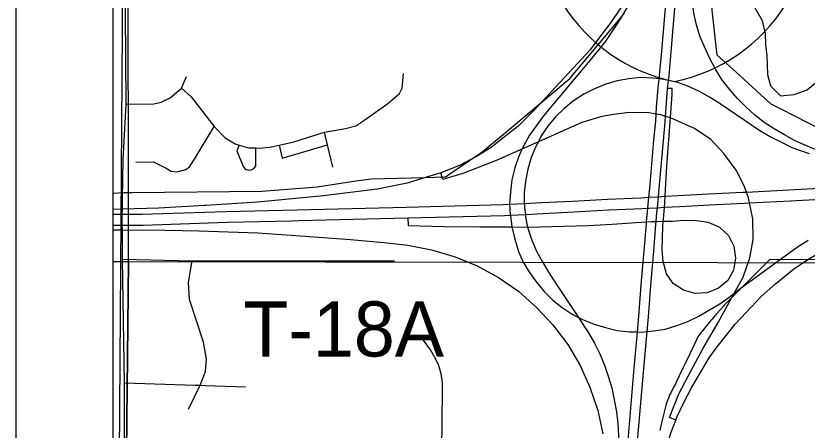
# Model space of a CAD drawing. Extents: x -38.1 to 35.9, y -2.7 to 28.5.
# Drawn here: x 8.015 to 8.831, y 13.672 to 14.099 of the extents above; entities that cross this region are included whole.
import ezdxf

# ---------------------------------------------------------------- set-up
doc = ezdxf.new("R2010")
doc.units = 0
for name, color, linetype in [('GM_X_City_Street', 7, 'Continuous'), ('GM_X_City_Street_Text', 7, 'Continuous'), ('GM_X_Corporation', 7, 'Continuous'), ('GM_X_Corporation_Text', 7, 'Continuous'), ('GM_X_Interstate_Route', 7, 'Continuous'), ('GM_X_Major_River_Text', 7, 'Continuous'), ('GM_X_Minor_Lake', 7, 'Continuous'), ('GM_X_Rail_Line_Text', 7, 'Continuous'), ('GM_X_Section', 7, 'Continuous'), ('GM_X_US_Route', 7, 'Continuous'), ('SH_Border', 7, 'Continuous'), ('SH_Data', 7, 'Continuous')]:
    doc.layers.add(name, color=color, linetype=linetype)

msp = doc.modelspace()

# ---------------------------------------------------------------- linework, layer by layer
at = {"layer": 'GM_X_City_Street'}
for points in [[(8.12829, 14.00812), (8.15695, 14.00834), (8.16451, 14.00989), (8.17363, 14.01456), (8.18541, 14.02434), (8.19052, 14.03635)], [(8.18541, 14.02434), (8.19542, 14.01545), (8.21923, 13.98484), (8.23055, 13.9732), (8.24078, 13.96698), (8.24498, 13.96576), (8.25456, 13.96298), (8.26222, 13.96275), (8.266, 13.96264), (8.27624, 13.96353), (8.28613, 13.96577), (8.30125, 13.9692), (8.33304, 13.97898), (8.35461, 13.98299), (8.36529, 13.98566), (8.37462, 13.99188), (8.39819, 14.00878), (8.4102, 14.01901), (8.41286, 14.02434), (8.4142, 14.03946)], [(8.13827, 13.94808), (8.1565, 13.9483), (8.16962, 13.94186), (8.17496, 13.93874), (8.18074, 13.9383), (8.19008, 13.94052), (8.19364, 13.94341), (8.19898, 13.9512), (8.21923, 13.98484)], [(8.3416, 13.94286), (8.33609, 13.96613), (8.33304, 13.97898)], [(8.24498, 13.96576), (8.24266, 13.95975), (8.24889, 13.94375), (8.25111, 13.94086), (8.25423, 13.93974), (8.25712, 13.94019), (8.26001, 13.94152), (8.26223, 13.94397), (8.26222, 13.96275)], [(8.28613, 13.96577), (8.28924, 13.95208), (8.33609, 13.96613)]]:
    msp.add_lwpolyline(points, dxfattribs=at)
at = {"layer": 'GM_X_City_Street_Text'}
for points in [[(8.12468, 13.9089), (8.12471, 13.91094), (8.12548, 13.95068), (8.12829, 14.00812), (8.12782, 14.10261), (8.12802, 14.16989), (8.13, 14.27067), (8.12979, 14.37456)], [(8.12002, 12.93076), (8.12002, 12.95874), (8.12001, 13.01528), (8.12337, 13.12971), (8.12336, 13.22538), (8.12335, 13.31765), (8.12394, 13.45083), (8.1267, 13.5538), (8.12669, 13.72034), (8.1245, 13.84809), (8.1245, 13.87834), (8.12436, 13.88317), (8.12417, 13.88952), (8.12433, 13.89436), (8.1245, 13.89972), (8.12468, 13.9089)]]:
    msp.add_lwpolyline(points, dxfattribs=at)
at = {"layer": 'GM_X_Corporation'}
msp.add_lwpolyline([(8.11687, 12.93076), (8.12023, 13.45095), (8.12667, 14.37611), (8.12715, 14.58084), (8.12953, 14.90329), (8.14479, 15.29444), (8.15611, 15.41048), (8.20313, 15.88724), (8.17584, 16.5559), (8.16573, 16.88525), (8.18188, 17.18431), (8.22115, 17.86973), (8.22235, 17.87491)], dxfattribs=at)
at = {"layer": 'GM_X_Corporation_Text'}
for points in [[(8.67565, 13.89612), (8.67613, 13.90117), (8.67719, 13.91251), (8.67797, 13.9208), (8.68225, 13.97015), (8.68422, 13.98973), (8.68454, 13.99535), (8.68504, 14.00437), (8.6865, 14.02425), (8.68757, 14.03248), (8.68817, 14.0371), (8.69031, 14.0621), (8.69853, 14.16014), (8.70179, 14.20236), (8.70577, 14.24585), (8.70922, 14.28993), (8.71119, 14.31156)], [(8.64421, 13.64071), (8.65227, 13.73562), (8.6556, 13.77291), (8.65704, 13.78908), (8.65984, 13.82577), (8.66263, 13.85669), (8.66477, 13.88449), (8.66496, 13.88653), (8.66628, 13.90062), (8.66735, 13.91196), (8.66822, 13.92134), (8.6725, 13.97069), (8.67448, 13.99026), (8.67489, 13.99764), (8.6753, 14.0049), (8.67675, 14.02479), (8.67796, 14.03406), (8.67842, 14.03764), (8.68056, 14.06264), (8.68879, 14.16068), (8.69205, 14.2029), (8.69602, 14.24638)], [(8.11464, 13.89436), (8.12433, 13.89436), (8.14439, 13.89436), (8.23102, 13.89735), (8.30471, 13.89899), (8.4174, 13.90178), (8.51691, 13.90442), (8.52369, 13.90475), (8.53891, 13.90551), (8.55688, 13.90639), (8.58847, 13.90804), (8.62449, 13.91001), (8.65887, 13.91149), (8.66735, 13.91196), (8.67719, 13.91251), (8.684, 13.91288), (8.69753, 13.91363), (8.72862, 13.91528), (8.76415, 13.91709), (8.7679, 13.91728), (8.81169, 13.91955), (8.86811, 13.92268)], [(8.66727, 13.90068), (8.67613, 13.90117), (8.68326, 13.90156), (8.69908, 13.90244), (8.73017, 13.90408), (8.76571, 13.90589), (8.77115, 13.90618), (8.81325, 13.90836), (8.86967, 13.91149), (8.93505, 13.91461), (8.98695, 13.91708), (9.04749, 13.92037), (9.14752, 13.92594), (9.15251, 13.92616)], [(8.2993, 13.88764), (8.30627, 13.8878), (8.41895, 13.89059), (8.51847, 13.89323), (8.52442, 13.89352), (8.53995, 13.89429), (8.55844, 13.8952), (8.59002, 13.89685), (8.62605, 13.89882), (8.66043, 13.9003), (8.66628, 13.90062), (8.66727, 13.90068)], [(8.61984, 13.223), (8.62105, 13.23814), (8.62199, 13.24802), (8.62286, 13.25722), (8.62418, 13.27236), (8.62813, 13.32401), (8.63149, 13.36333), (8.63388, 13.40379), (8.6403, 13.47995), (8.64935, 13.58441), (8.65395, 13.64017), (8.66201, 13.73508), (8.66542, 13.7733), (8.66678, 13.78855), (8.66958, 13.82523), (8.67238, 13.85615), (8.67451, 13.88395), (8.6748, 13.88702), (8.67565, 13.89612)], [(8.11464, 13.88315), (8.11552, 13.88317), (8.12436, 13.88317), (8.14595, 13.88317), (8.23257, 13.88615), (8.2993, 13.88764)]]:
    msp.add_lwpolyline(points, dxfattribs=at)
at = {"layer": 'GM_X_Interstate_Route'}
for centre, start, end in [((8.72919, 14.20534), 165.80665, 258.46304), ((8.65817, 14.20534), 281.53696, 14.19335)]:
    msp.add_arc(centre, 0.17756, start, end, dxfattribs=at)
at = {"layer": 'GM_X_Major_River_Text'}
msp.add_line((8.20991, 13.71773), (8.25151, 13.71623), dxfattribs=at)
for points in [[(8.1245, 13.84809), (8.19652, 13.84617), (8.20507, 13.8462), (8.40502, 13.84644)], [(8.20547, 13.71983), (8.21013, 13.73226), (8.2111, 13.74494), (8.20818, 13.7625), (8.19353, 13.80639), (8.19256, 13.82396), (8.19652, 13.84617)], [(8.35568, 13.44277), (8.3599, 13.45683), (8.36189, 13.46356), (8.36189, 13.46432), (8.36539, 13.4733), (8.37288, 13.48703), (8.39684, 13.52298), (8.43653, 13.58988), (8.44177, 13.60387), (8.44672, 13.62097), (8.44987, 13.63739), (8.4528, 13.65089), (8.45291, 13.65227), (8.45415, 13.66799), (8.45415, 13.68802), (8.45419, 13.68938), (8.4546, 13.70399), (8.4546, 13.72064), (8.45302, 13.72987), (8.45032, 13.73932), (8.44672, 13.74674), (8.44208, 13.75463), (8.4339, 13.76586)], [(8.12669, 13.72034), (8.19951, 13.7181), (8.20475, 13.71792), (8.20991, 13.71773)], [(8.19258, 13.69327), (8.20475, 13.71792), (8.20547, 13.71983)]]:
    msp.add_lwpolyline(points, dxfattribs=at)
at = {"layer": 'GM_X_Rail_Line_Text'}
msp.add_line((8.45272, 13.93721), (8.43354, 13.93114), dxfattribs=at)
for points in [[(8.84536, 13.95884), (8.84146, 13.96021), (8.82979, 13.96498), (8.81828, 13.97008), (8.8071, 13.97616), (8.79642, 13.98241), (8.78622, 13.98915), (8.77619, 13.99687), (8.76715, 14.00526), (8.75844, 14.01414), (8.75006, 14.02367), (8.74249, 14.03354), (8.73591, 14.04422), (8.73, 14.05524), (8.7249, 14.06642), (8.71997, 14.07809), (8.71651, 14.08993), (8.71372, 14.10193), (8.71043, 14.12676), (8.70994, 14.15174), (8.71043, 14.17657), (8.7106, 14.20189), (8.70179, 14.20236)], [(8.66852, 14.17324), (8.66793, 14.17116), (8.66267, 14.15702), (8.65642, 14.14058), (8.64853, 14.12447), (8.64202, 14.11349), (8.63899, 14.10836), (8.62716, 14.09093), (8.61795, 14.07876), (8.60677, 14.06397), (8.5489, 14.00183), (8.53213, 13.98505), (8.51799, 13.97388), (8.50484, 13.96335), (8.48971, 13.95382), (8.47196, 13.94461), (8.45272, 13.93721)], [(8.64648, 14.11081), (8.63563, 14.09256), (8.62182, 14.07201), (8.60653, 14.0531), (8.59042, 14.03387), (8.57431, 14.01496), (8.55853, 13.99589), (8.55129, 13.98602), (8.54438, 13.97583), (8.53847, 13.96515), (8.53644, 13.96164), (8.53304, 13.95331), (8.5291, 13.94213), (8.52613, 13.9298), (8.52449, 13.91747), (8.52369, 13.90475), (8.52383, 13.9007), (8.52442, 13.89352), (8.52449, 13.89264), (8.52597, 13.88147), (8.5291, 13.86864), (8.53287, 13.85598), (8.53781, 13.84497), (8.54438, 13.83445), (8.55129, 13.82442), (8.55935, 13.81455), (8.56822, 13.80584), (8.57792, 13.79828), (8.58811, 13.79137), (8.59476, 13.78789), (8.5988, 13.78578), (8.6108, 13.78085), (8.62264, 13.7774), (8.63448, 13.7746), (8.6473, 13.77312), (8.6556, 13.77291), (8.66013, 13.77279), (8.66542, 13.7733), (8.67212, 13.77394), (8.68396, 13.77591), (8.69613, 13.77954), (8.70764, 13.78381), (8.71898, 13.78907), (8.72983, 13.79564), (8.74036, 13.80205), (8.75022, 13.8088), (8.75531, 13.81291), (8.76009, 13.81686), (8.80792, 13.85154), (8.82058, 13.86075), (8.83143, 13.86749)], [(8.83308, 13.95676), (8.81516, 13.96301), (8.80381, 13.96876), (8.7923, 13.97435), (8.78162, 13.98044), (8.74068, 14.00839), (8.72983, 14.01529), (8.71898, 14.02137), (8.70747, 14.02663), (8.69613, 14.03074), (8.68757, 14.03248), (8.68232, 14.03354), (8.67796, 14.03406), (8.6713, 14.03485), (8.65881, 14.03535), (8.64648, 14.03419), (8.63464, 14.03206), (8.62281, 14.02844), (8.61113, 14.02384), (8.60012, 14.01825), (8.58976, 14.01134), (8.57989, 14.00361), (8.57118, 13.99474), (8.56329, 13.98537), (8.55639, 13.97517), (8.55342, 13.96916), (8.55063, 13.96416), (8.54586, 13.95282), (8.54241, 13.94081), (8.53995, 13.92865), (8.53863, 13.91632), (8.53891, 13.90551), (8.53896, 13.90382), (8.53913, 13.90087), (8.53995, 13.89429), (8.54028, 13.89166), (8.54225, 13.88114), (8.54669, 13.86749), (8.55145, 13.85615), (8.55754, 13.84513), (8.56395, 13.83461), (8.57286, 13.82097)], [(8.68215, 13.88725), (8.68218, 13.88756), (8.68231, 13.88918), (8.68326, 13.90156), (8.68363, 13.9063), (8.684, 13.91288), (8.68577, 13.94443), (8.6895, 13.99381), (8.69136, 14.01841), (8.69136, 14.024), (8.6865, 14.02425)], [(8.75064, 13.80465), (8.75112, 13.80552), (8.75531, 13.81291), (8.7646, 13.82953), (8.77151, 13.84925), (8.77479, 13.86832), (8.77446, 13.8897), (8.77115, 13.90618), (8.77013, 13.91122), (8.7679, 13.91728), (8.76558, 13.92356), (8.75736, 13.94001), (8.74462, 13.95711), (8.73106, 13.97157), (8.71429, 13.98275), (8.6895, 13.99381), (8.68454, 13.99535), (8.67954, 13.9969), (8.67489, 13.99764), (8.66727, 13.99886), (8.64688, 13.99952), (8.6311, 13.99722), (8.61893, 13.99524), (8.59822, 13.989), (8.55342, 13.96916), (8.53644, 13.96164), (8.50911, 13.94954), (8.47558, 13.93639), (8.45486, 13.93014), (8.45272, 13.93721)], [(8.43354, 13.93114), (8.4182, 13.92629), (8.38708, 13.92033), (8.33197, 13.91352), (8.26391, 13.90695), (8.21103, 13.90347)], [(8.21103, 13.90347), (8.209, 13.90333), (8.16198, 13.9007), (8.1245, 13.89972), (8.11464, 13.8994)], [(8.41895, 13.89059), (8.419, 13.88276), (8.45594, 13.8818), (8.49309, 13.8813), (8.51594, 13.8813), (8.52597, 13.88147), (8.54225, 13.88114), (8.57989, 13.88212), (8.60489, 13.88278), (8.62938, 13.88426), (8.65404, 13.88574), (8.66496, 13.88653), (8.66999, 13.88689), (8.6748, 13.88702), (8.68215, 13.88722), (8.69152, 13.88738), (8.70353, 13.8882), (8.71635, 13.88804), (8.72852, 13.88623), (8.74019, 13.88114), (8.74956, 13.87259), (8.75498, 13.86157), (8.75679, 13.84907), (8.75465, 13.83675), (8.74857, 13.8259), (8.73904, 13.81801), (8.72736, 13.8134), (8.71487, 13.81274), (8.70287, 13.8162), (8.69251, 13.8231), (8.68544, 13.83296), (8.68199, 13.84563), (8.681, 13.85762), (8.68182, 13.88163), (8.68215, 13.88718)], [(8.11464, 13.87817), (8.1245, 13.87834), (8.16855, 13.87801), (8.20341, 13.87735), (8.26424, 13.87538), (8.30797, 13.8721), (8.35959, 13.86847), (8.39403, 13.86537), (8.41869, 13.86241), (8.44319, 13.85764), (8.46752, 13.8504), (8.49037, 13.8412), (8.5124, 13.8292), (8.53296, 13.81489), (8.55153, 13.79829), (8.5683, 13.78021), (8.58359, 13.75998), (8.59625, 13.73894), (8.60661, 13.71609), (8.61466, 13.69208), (8.61976, 13.66775)], [(8.82618, 13.84428), (8.83464, 13.84991), (8.85186, 13.85962)], [(8.695, 13.68198), (8.69621, 13.68518), (8.70311, 13.69932), (8.71166, 13.71609), (8.72053, 13.73121), (8.72941, 13.74634), (8.73763, 13.75752), (8.74684, 13.76936), (8.75638, 13.78087), (8.76756, 13.79303), (8.78301, 13.80947), (8.79781, 13.82262), (8.81688, 13.83808), (8.82618, 13.84428)], [(8.57286, 13.82097), (8.59124, 13.79285), (8.59476, 13.78789), (8.60028, 13.77937), (8.60505, 13.77197), (8.61113, 13.76145), (8.61672, 13.75043), (8.62149, 13.73876), (8.62527, 13.72725), (8.62905, 13.71525), (8.63169, 13.70308), (8.63382, 13.69059), (8.6353, 13.67843), (8.63612, 13.66626), (8.63579, 13.6536), (8.63513, 13.64144), (8.64421, 13.64071)], [(8.695, 13.68198), (8.68873, 13.68484), (8.69818, 13.70918), (8.711, 13.73319), (8.72284, 13.75555), (8.73862, 13.78284), (8.75064, 13.80465)], [(8.65824, 13.52667), (8.66013, 13.53868), (8.67352, 13.61087), (8.67911, 13.63356), (8.68437, 13.65131), (8.69029, 13.6694), (8.695, 13.68198)]]:
    msp.add_lwpolyline(points, dxfattribs=at)
at = {"layer": 'GM_X_Section'}
msp.add_lwpolyline([(8.7763, 14.10815), (8.78401, 14.09431), (8.78716, 14.08057), (8.7877, 14.06954), (8.78899, 14.05773), (8.78918, 14.04823), (8.78975, 14.03872), (8.79256, 14.02689), (8.80299, 14.01641), (8.81707, 14.01801), (8.83046, 14.02267), (8.84282, 14.03305)], dxfattribs=at)
at = {"layer": 'GM_X_US_Route'}
for points in [[(8.11464, 17.87634), (8.11464, 12.93076), (14.91464, 12.93076)], [(8.11464, 17.87634), (8.11464, 12.93076), (9.45531, 12.93076)], [(8.11464, 15.87205), (8.11464, 13.91596), (8.11501, 13.91599), (8.11501, 13.91598), (8.12607, 13.9169), (8.13457, 13.91697), (8.26837, 13.91807), (8.32518, 13.92277), (8.36502, 13.92877), (8.38134, 13.93107), (8.43639, 13.93245), (8.45653, 13.93295), (8.45748, 13.93298), (8.45998, 13.93467), (8.49419, 13.95777), (8.49542, 13.95879), (8.5149, 13.97506), (8.55336, 14.00717), (8.57246, 14.02312), (8.5779, 14.02777), (8.58565, 14.0344), (8.62196, 14.07757), (8.63466, 14.09266), (8.64226, 14.10169)], [(8.731, 14.11785), (8.73682, 14.06426), (8.7374, 14.05892), (8.74431, 14.05264), (8.75342, 14.04436), (8.76579, 14.03312), (8.76952, 14.02973), (8.78664, 14.01417), (8.79316, 14.00825), (8.80464, 14.00236), (8.81526, 13.99691), (8.8531, 13.97765)], [(8.84801, 13.84737), (8.79207, 13.84776), (8.78829, 13.84399), (8.78664, 13.84235), (8.7837, 13.83941), (8.78063, 13.83635), (8.77664, 13.83236), (8.77469, 13.83038), (8.76901, 13.82462), (8.76118, 13.81669), (8.75618, 13.81183), (8.75433, 13.80997), (8.75126, 13.80689), (8.75115, 13.80678), (8.7502, 13.8058), (8.74944, 13.805), (8.74642, 13.80187), (8.74539, 13.80076), (8.74464, 13.79995), (8.74168, 13.79676), (8.74066, 13.79563), (8.73993, 13.79481), (8.73927, 13.79408), (8.73702, 13.79157), (8.73603, 13.79042), (8.73531, 13.78959), (8.73246, 13.7863), (8.73149, 13.78513), (8.73078, 13.78429), (8.72799, 13.78095), (8.72634, 13.77891), (8.72361, 13.77552), (8.72287, 13.77457), (8.72199, 13.77346), (8.71775, 13.76793), (8.71389, 13.75983), (8.70527, 13.74168), (8.70232, 13.73548), (8.69591, 13.722), (8.69426, 13.71853), (8.69332, 13.71686), (8.6924, 13.71518), (8.69151, 13.71348), (8.69065, 13.71176), (8.68982, 13.71003), (8.68903, 13.70829), (8.68826, 13.70653), (8.68752, 13.70476), (8.68682, 13.70297), (8.68614, 13.70118), (8.6855, 13.69937), (8.68471, 13.697), (8.68371, 13.69287), (8.68073, 13.68062), (8.67849, 13.67139)]]:
    msp.add_lwpolyline(points, dxfattribs=at)
for points in [[(8.11464, 14.90559), (8.11464, 13.84553), (8.13092, 13.84544), (8.12961, 14.90665)], [(8.12961, 14.90665), (9.14546, 14.87101), (9.14322, 13.84351), (8.13092, 13.84544)], [(8.11464, 13.84553), (8.11464, 12.93076), (8.12117, 12.93076), (8.13092, 13.84544)], [(8.12117, 12.93076), (9.13063, 12.93076), (9.14322, 13.84351), (8.13092, 13.84544)]]:
    msp.add_lwpolyline(points, close=True, dxfattribs=at)
at = {"layer": 'SH_Border'}
msp.add_line((8.11464, 19.73076), (8.11464, 12.93076), dxfattribs=at)
at = {"layer": 'SH_Data'}
msp.add_line((8.01464, 19.83076), (8.01464, 12.83076), dxfattribs=at)

# ---------------------------------------------------------------- texts
at = {"layer": 'GM_X_Minor_Lake'}
msp.add_text('T-18A', height=0.056818, rotation=0.00001, dxfattribs=at).set_placement((8.24913, 13.74762))

doc.saveas('drawing.dxf')
